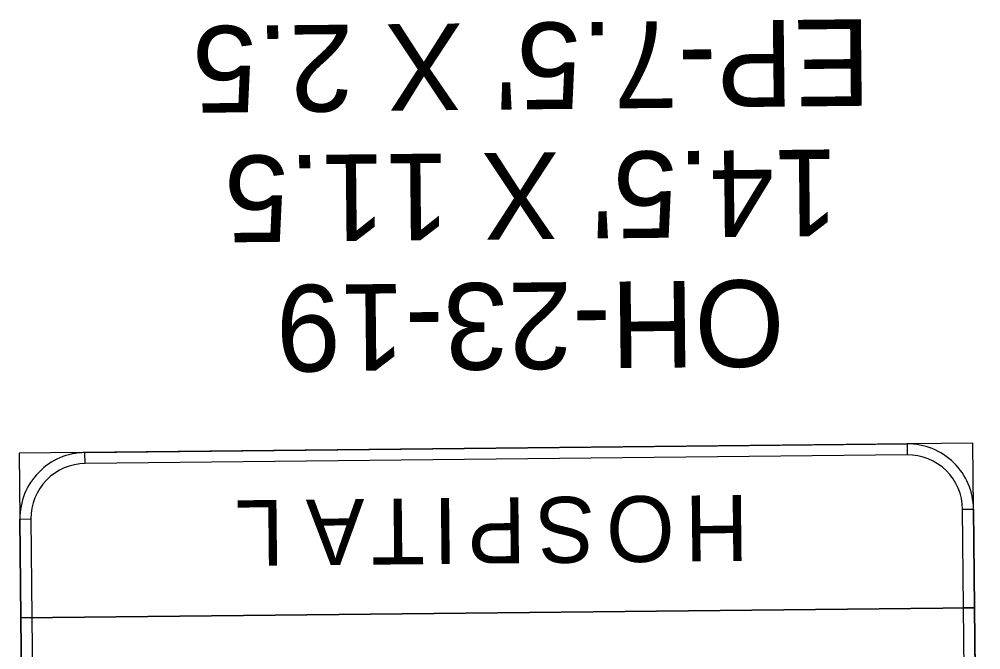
# Model space of a CAD drawing. Extents: x 2001876 to 2025694, y 804561 to 868938.
# Drawn here: x 2010642 to 2010864.2, y 831106.4 to 831252 of the extents above; entities that cross this region are included whole.
import ezdxf

# ---------------------------------------------------------------- set-up
doc = ezdxf.new("R2010")
doc.units = 0
doc.layers.add('TR SN EXTRUDED PANEL SIGNS- MOUNTED OVERHEAD', color=7, linetype='Continuous')

msp = doc.modelspace()

# ---------------------------------------------------------------- linework, layer by layer
at = {"layer": 'TR SN EXTRUDED PANEL SIGNS- MOUNTED OVERHEAD'}
for p, q in [((2010847.19, 831153.93), (2010847.22, 831151.4)), ((2010864.23, 830979.3), (2010862.39, 831154.09)), ((2010657.23, 831149.4), (2010657.2, 831151.93)), ((2010860.02, 831138.86), (2010862.55, 831138.89)), ((2010642.16, 831136.57), (2010644.7, 831136.6))]:
    msp.add_line(p, q, dxfattribs=at)
for points in [[(2010862.39, 831154.09), (2010642, 831151.77), (2010642.4, 831113.77), (2010862.79, 831116.09), (2010862.39, 831154.09)], [(2010847.22, 831151.4), (2010657.23, 831149.4), (2010657.2, 831151.93), (2010847.19, 831153.93), (2010847.22, 831151.4)], [(2010860.26, 831116.07), (2010860.02, 831138.86), (2010862.55, 831138.89), (2010862.79, 831116.09), (2010860.26, 831116.07)], [(2010644.7, 831136.6), (2010644.94, 831113.8), (2010642.4, 831113.77), (2010642.16, 831136.57), (2010644.7, 831136.6)], [(2010862.79, 831116.09), (2010642.4, 831113.77), (2010643.84, 830976.98), (2010864.23, 830979.3), (2010862.79, 831116.09)], [(2010861.54, 830994.47), (2010860.26, 831116.07), (2010862.79, 831116.09), (2010864.07, 830994.5), (2010861.54, 830994.47)], [(2010644.94, 831113.8), (2010646.22, 830992.21), (2010643.68, 830992.18), (2010642.4, 831113.77), (2010644.94, 831113.8)]]:
    msp.add_lwpolyline(points, close=True, dxfattribs=at)
for centre, radius, start, end in [((2010847.35, 831138.73), 15.2, 0.6029, 90.6032), ((2010657.36, 831136.73), 15.2, 90.6032, 180.6034), ((2010657.36, 831136.73), 12.67, 90.6032, 180.6034), ((2010847.35, 831138.73), 12.67, 0.6029, 90.6032)]:
    msp.add_arc(centre, radius, start, end, dxfattribs=at)

# ---------------------------------------------------------------- texts
for s, height, p in [("EP-7.5' X 2.5", 20, (2010838.71, 831252.05)), ("14.5' X 11.5", 20, (2010831.27, 831221.97)), ('OH-23-19', 20, (2010818.74, 831191.83)), ('L', 15.2, (2010703.11, 831141.01)), ('A', 15.2, (2010721.75, 831141.21)), ('T', 15.2, (2010735.66, 831141.36)), ('I', 15.2, (2010743.22, 831141.44)), ('P', 15.2, (2010759.02, 831141.6)), ('S', 15.2, (2010774.99, 831141.77)), ('O', 15.2, (2010793.36, 831141.96)), ('H', 15.2, (2010810.45, 831142.14))]:
    msp.add_text(s, height=height, rotation=180.6031, dxfattribs=at).set_placement(p)

doc.saveas('drawing.dxf')
